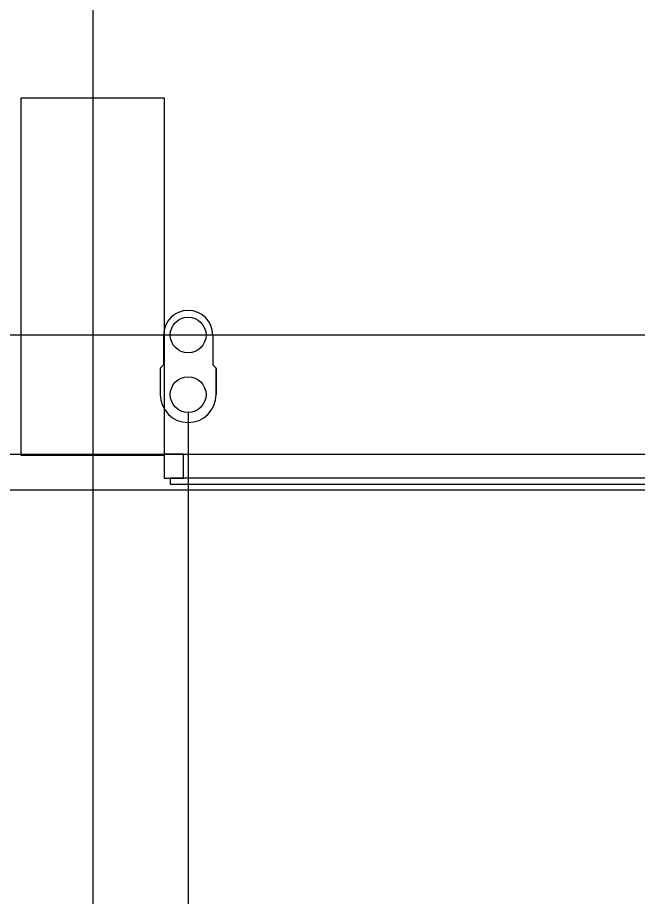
# Model space of a CAD drawing. Extents: x -264222 to -263592, y -1242345 to -1242048.
# Drawn here: x -263848.783 to -263846.184, y -1242243.161 to -1242239.476 of the extents above; entities that cross this region are included whole.
import ezdxf

# ---------------------------------------------------------------- set-up
doc = ezdxf.new("R2010")
doc.units = 0
doc.layers.add('HESCON_OSI_STAVBY_KFA', color=7, linetype='Continuous')
doc.layers.add('KFA_2D_SITUACIA_DSP', color=7, linetype='Continuous')

msp = doc.modelspace()

# ---------------------------------------------------------------- linework, layer by layer
at = {"layer": 'HESCON_OSI_STAVBY_KFA'}
for p, q in [((-263848.4678, -1242083.2372), (-263848.4678, -1242246.7072)), ((-263792.6528, -1242240.8072), (-263911.5228, -1242240.8072))]:
    msp.add_line(p, q, dxfattribs=at)
at = {"layer": 'KFA_2D_SITUACIA_DSP'}
for p, q in [((-263848.7677, -1242241.3122), (-263848.7677, -1242239.8122)), ((-263848.7677, -1242239.8122), (-263848.1677, -1242239.8122)), ((-263848.1677, -1242239.8122), (-263848.1677, -1242241.3122)), ((-263848.1708, -1242240.8072), (-263848.1708, -1242240.9322)), ((-263847.9648, -1242240.8072), (-263847.9648, -1242240.9322)), ((-263848.1708, -1242240.9322), (-263848.1848, -1242240.9462)), ((-263847.9648, -1242240.9322), (-263847.9508, -1242240.9462)), ((-263848.1848, -1242240.9462), (-263848.1848, -1242241.0572)), ((-263847.9508, -1242240.9462), (-263847.9508, -1242241.0572)), ((-263847.9508, -1242241.0572), (-263847.9508, -1242240.9462)), ((-263848.0678, -1242241.1322), (-263848.0679, -1242253.3658)), ((-263894.581, -1242241.3072), (-263809.3546, -1242241.3072)), ((-263848.1677, -1242241.3122), (-263848.7677, -1242241.3122)), ((-263848.0877, -1242241.3073), (-263848.1677, -1242241.3073)), ((-263848.1677, -1242241.3073), (-263848.1677, -1242241.4073)), ((-263848.0877, -1242241.4073), (-263848.0877, -1242241.3073)), ((-263848.1677, -1242241.4073), (-263848.1277, -1242241.4073)), ((-263846.0427, -1242241.4073), (-263848.1427, -1242241.4073)), ((-263848.1427, -1242241.4073), (-263848.1427, -1242241.4323)), ((-263848.1277, -1242241.4073), (-263848.0877, -1242241.4073)), ((-263848.1427, -1242241.4323), (-263846.0427, -1242241.4323))]:
    msp.add_line(p, q, dxfattribs=at)
msp.add_lwpolyline([(-263794.8928, -1242227.3822), (-263808.9678, -1242241.4572), (-263894.9678, -1242241.4572), (-263909.0428, -1242227.3822), (-263909.0428, -1242196.3327), (-263914.1428, -1242196.3327), (-263914.1428, -1242132.4327), (-263909.0428, -1242132.4327), (-263909.0428, -1242101.3822), (-263894.9678, -1242087.3072), (-263808.9678, -1242087.3072), (-263794.8928, -1242101.3822), (-263794.8928, -1242227.3822)], dxfattribs=at)
for centre in [(-263848.0678, -1242240.8072), (-263848.0678, -1242241.0572)]:
    msp.add_circle(centre, 0.075, dxfattribs=at)
for centre, radius, start, end in [((-263848.0678, -1242240.8072), 0.103, 360, 180), ((-263848.0678, -1242241.0572), 0.117, 180, 360)]:
    msp.add_arc(centre, radius, start, end, dxfattribs=at)

doc.saveas('drawing.dxf')
